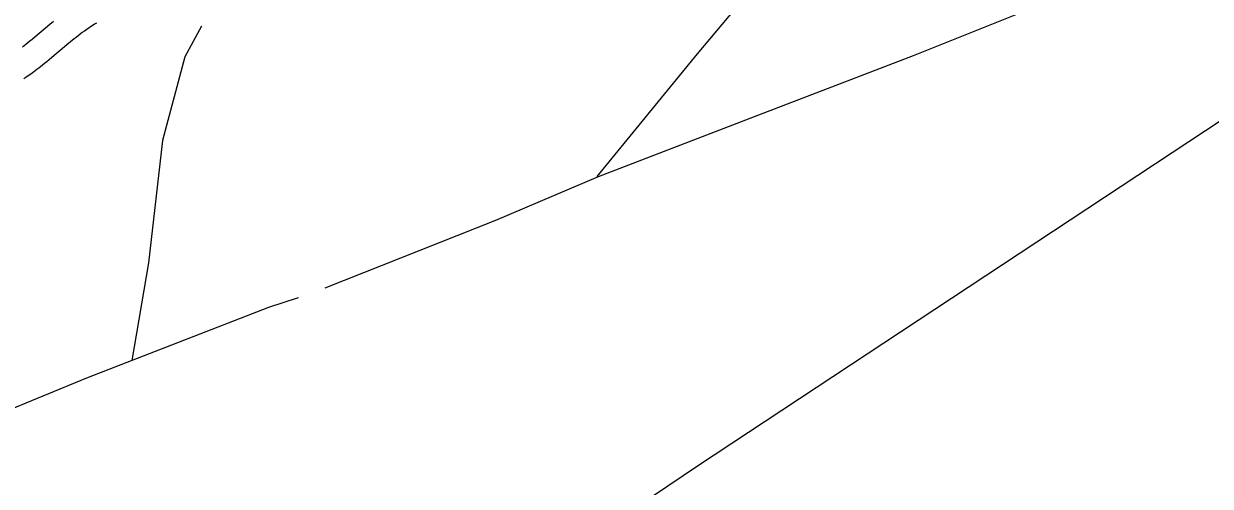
# Model space of a CAD drawing. Extents: x 3161564 to 3199464, y 849354 to 874788.
# Drawn here: x 3168298 to 3169643, y 868064 to 868588 of the extents above; entities that cross this region are included whole.
import ezdxf

# ---------------------------------------------------------------- set-up
doc = ezdxf.new("R2010")
doc.units = 0
doc.layers.add('V-ROAD-CNTR', color=7, linetype='Continuous')
doc.layers.add('V-TOPO-SHOR', color=7, linetype='Continuous')

msp = doc.modelspace()

# ---------------------------------------------------------------- linework, layer by layer
at = {"layer": 'V-ROAD-CNTR'}
for points in [[(3168331.8572994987, 868590.9237905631), (3168327.6573078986, 868587.4447975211), (3168319.9603232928, 868580.9608104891), (3168313.3123365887, 868575.3328217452), (3168307.5423481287, 868570.5018314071), (3168305.0543531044, 868568.4508355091), (3168302.7173577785, 868566.545839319), (3168300.5323621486, 868564.788842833), (3168298.4873662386, 868563.1688460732), (3168296.5723700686, 868561.6748490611)], [(3168380.497202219, 868589.0767942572), (3168379.0322051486, 868588.2087959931), (3168377.625207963, 868587.3527977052), (3168374.7572136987, 868585.5408013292), (3168372.019219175, 868583.7338049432), (3168369.370224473, 868581.915808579), (3168366.805229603, 868580.096812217), (3168364.3222345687, 868578.2818158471), (3168361.917239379, 868576.4778194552), (3168359.5862440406, 868574.6898230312), (3168357.3282485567, 868572.9238265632), (3168355.1552529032, 868571.1948300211), (3168350.8792614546, 868567.7238369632), (3168346.8912694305, 868564.4208435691), (3168339.3162845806, 868558.038856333), (3168332.632297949, 868552.382867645), (3168326.7163097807, 868547.429877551), (3168324.0763150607, 868545.2508819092), (3168321.593320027, 868543.2278859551), (3168319.246324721, 868541.3408897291), (3168317.029329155, 868539.5848932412), (3168314.9363333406, 868537.9508965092), (3168312.9303373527, 868536.4108995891), (3168309.2053448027, 868533.6229051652), (3168305.8743514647, 868531.2129099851), (3168302.917357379, 868529.145914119), (3168300.295362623, 868527.372917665), (3168298.0603670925, 868525.9099205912)]]:
    msp.add_lwpolyline(points, dxfattribs=at)
at = {"layer": 'V-TOPO-SHOR'}
for points in [[(3168947.8117504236, 868415.1046534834), (3169061.5066340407, 868554.0650667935), (3169190.9924737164, 868708.8164361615), (3169200.467047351, 868765.6638779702), (3169219.4161946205, 868914.0988649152), (3169263.6308715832, 869150.9632057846)], [(3168639.401000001, 868288.8309999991), (3168832.839000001, 868365.6699999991), (3168949.241000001, 868414.993999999), (3169126.016000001, 868483.3289999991), (3169306.424000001, 868552.2399999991), (3169462.994000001, 868615.447999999), (3169613.577000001, 868676.160999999), (3169665.072000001, 868695.7109999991), (3169698.061000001, 868712.395999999), (3169724.206000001, 868732.2039999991), (3169777.991000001, 868779.361999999), (3169800.539000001, 868814.400999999), (3169809.227000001, 868833.9569999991), (3169816.458000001, 868847.618999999), (3169825.330000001, 868860.9149999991), (3169841.425000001, 868873.3829999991), (3169860.814000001, 868885.775999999), (3169886.690000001, 868894.0639999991), (3169904.924000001, 868899.236999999), (3169928.727000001, 868903.2939999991), (3169954.551000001, 868909.280999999)], [(3170021.596762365, 868721.4492010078), (3169061.5066340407, 868086.6527674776), (3168480.3994511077, 867695.03705724), (3168183.5294772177, 867499.229202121)], [(3168499.3485983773, 868585.6469789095), (3168480.3994511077, 868550.906875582), (3168455.1339214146, 868456.1611392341), (3168439.342965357, 868317.200725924), (3168420.393818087, 868206.6640335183)], [(3168211.164000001, 868098.243999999), (3168218.037000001, 868110.594999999), (3168227.200000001, 868122.2379999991), (3168244.190000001, 868130.7329999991), (3168270.228000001, 868145.935999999), (3168369.638000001, 868186.7629999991), (3168575.667000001, 868266.930999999), (3168609.512000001, 868278.0009999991)]]:
    msp.add_lwpolyline(points, dxfattribs=at)

doc.saveas('drawing.dxf')
